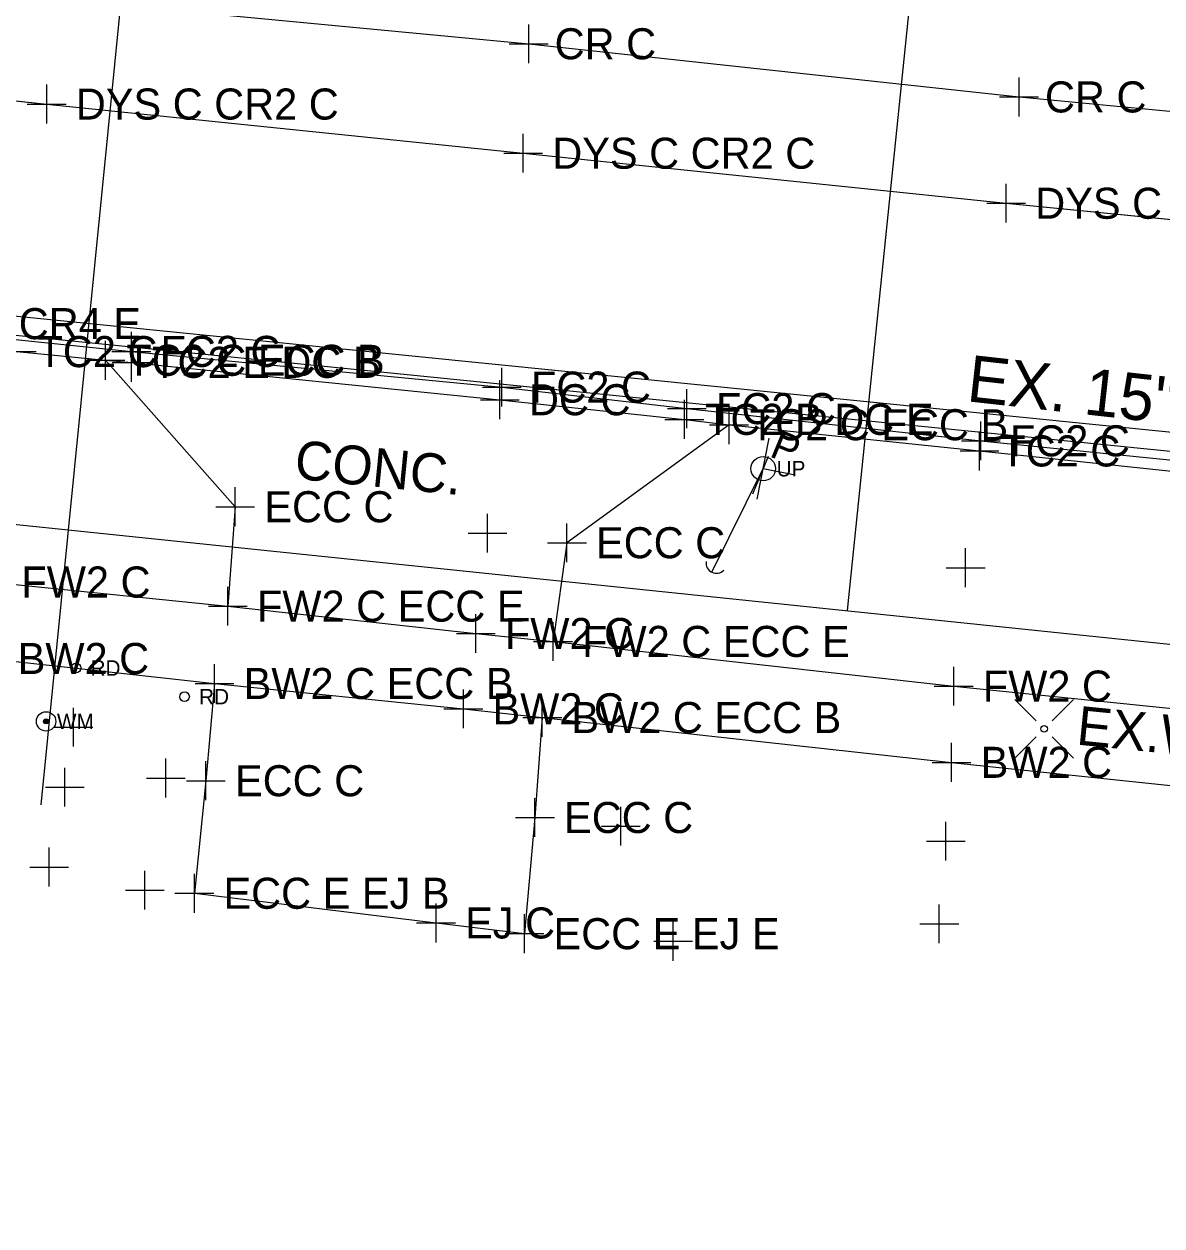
# Model space of a CAD drawing. Extents: x 1363693 to 1365209, y 422201 to 424153.
# Drawn here: x 1364416.6 to 1364475.3, y 423027.9 to 423089.8 of the extents above; entities that cross this region are included whole.
import ezdxf

# ---------------------------------------------------------------- set-up
doc = ezdxf.new("R2010")
doc.units = 0
for name, color, linetype in [('BASELINE-CL-RW', 7, 'Continuous'), ('DR_X_Cells', 7, 'Continuous'), ('DR_X_Storm_Sewer', 7, 'Continuous'), ('DR_X_Text', 7, 'Continuous'), ('O-ALGN-BASELINE-WERK-CL-RW', 7, 'Continuous'), ('O-ALGN-TEXT-BASELINE-WERK-CL-RW', 7, 'Continuous'), ('OWNERS', 7, 'Continuous'), ('PM_X_Channelizing_Line', 7, 'Continuous'), ('PM_X_CL_Double_Solid', 7, 'Continuous'), ('PV_X_Driveway', 7, 'Continuous'), ('PV_X_Joint', 7, 'Continuous'), ('RD_X_Text', 7, 'Continuous'), ('SN_X_Public', 7, 'Continuous'), ('SV_X_Control_Cells_Found', 7, 'Continuous'), ('SV_X_Original_Ground', 7, 'Continuous'), ('SV_X_Shot_Marker', 7, 'Continuous'), ('UT_X_Gas', 7, 'Continuous'), ('UT_X_Misc_Cells', 7, 'Continuous'), ('UT_X_Unknown_Cells', 7, 'Continuous'), ('UT_X_Water', 7, 'Continuous'), ('UT_X_Water_Text', 7, 'Continuous')]:
    doc.layers.add(name, color=color, linetype=linetype)

msp = doc.modelspace()

# ---------------------------------------------------------------- linework, layer by layer
at = {"layer": 'BASELINE-CL-RW'}
for p, q in [((1364422.164, 423072.41), (1364441.157, 423070.484)), ((1364441.157, 423070.484), (1364450.665, 423069.473))]:
    msp.add_line(p, q, dxfattribs=at)
for points in [[(1364392.436, 423075.559), (1364393.633, 423075.38), (1364394.492, 423075.323), (1364402.07, 423074.436), (1364405.122, 423074.099), (1364408.086, 423073.796), (1364416.253, 423072.963), (1364420.833, 423072.516), (1364422.164, 423072.41)], [(1364422.164, 423072.41), (1364441.157, 423070.484), (1364450.665, 423069.473)], [(1364450.665, 423069.473), (1364452.97, 423069.196), (1364465.884, 423067.845), (1364480.178, 423066.338), (1364481.77, 423066.165)]]:
    msp.add_lwpolyline(points, dxfattribs=at)
at = {"layer": 'DR_X_Cells'}
msp.add_line((1364452.076, 423061.596), (1364454.73, 423066.932), dxfattribs=at)
for centre in [(1364419.306, 423056.661), (1364424.902, 423055.183)]:
    msp.add_circle(centre, 0.25, dxfattribs=at)
at = {"layer": 'DR_X_Storm_Sewer'}
for points in [[(1364303.029, 423086.6), (1364405.322, 423075.89), (1364518.74, 423064.501), (1364619.101, 423057.097)], [(1364619.028, 423056.1), (1364518.653, 423063.505), (1364405.22, 423074.896), (1364302.925, 423085.605)]]:
    msp.add_lwpolyline(points, dxfattribs=at)
at = {"layer": 'O-ALGN-BASELINE-WERK-CL-RW'}
for points in [[(1364344.949, 423099.36), (1364369.026, 423096.77), (1364393.032, 423094.129), (1364418.879, 423091.081), (1364442.643, 423088.825), (1364467.917, 423086.086), (1364493.18, 423083.679), (1364518.018, 423081.408), (1364543.181, 423079.173), (1364568.054, 423076.965), (1364592.54, 423074.839), (1364617.51, 423072.5), (1364642.473, 423070.404), (1364666.864, 423068.234), (1364691.478, 423065.715)], [(1364343.743, 423093.638), (1364368.133, 423090.887), (1364392.938, 423088.335), (1364417.799, 423085.72), (1364442.358, 423083.187), (1364467.251, 423080.608), (1364492.435, 423078.122)]]:
    msp.add_lwpolyline(points, dxfattribs=at)
at = {"layer": 'O-ALGN-TEXT-BASELINE-WERK-CL-RW'}
for points in [[(1364340.452, 423069.065), (1364368.178, 423066.273), (1364384.936, 423064.254), (1364389.765, 423063.754), (1364414.994, 423061.092), (1364427.138, 423059.848), (1364439.916, 423058.438), (1364443.897, 423058.03), (1364464.55, 423055.729), (1364487.08, 423053.427), (1364489.404, 423053.105), (1364503.466, 423051.571), (1364514.482, 423050.313), (1364540.545, 423047.488)], [(1364339.859, 423065.236), (1364367.783, 423062.301), (1364384.494, 423060.372), (1364389.265, 423059.925), (1364414.803, 423057.151), (1364426.449, 423055.865), (1364439.276, 423054.559), (1364443.344, 423054.109), (1364464.439, 423051.8), (1364486.536, 423049.467), (1364488.893, 423049.193), (1364502.966, 423047.628), (1364513.925, 423046.335), (1364538.678, 423043.789), (1364546.621, 423042.922), (1364562.831, 423041.282), (1364588.618, 423038.565), (1364613.632, 423035.829), (1364636.734, 423033.399), (1364654.403, 423031.524), (1364663.186, 423030.492), (1364667.788, 423030.132), (1364684.443, 423028.278), (1364687.166, 423027.911)]]:
    msp.add_lwpolyline(points, dxfattribs=at)
at = {"layer": 'OWNERS'}
for points in [[(1364408.199, 423074.406), (1364422.163, 423072.974), (1364441.261, 423071.134), (1364450.796, 423070.027), (1364465.949, 423068.367), (1364481.805, 423066.764), (1364490.857, 423065.938), (1364512.182, 423064.134), (1364515.748, 423063.842)], [(1364420.833, 423072.516), (1364427.516, 423064.971), (1364427.138, 423059.848)], [(1364452.97, 423069.196), (1364444.614, 423063.115), (1364443.897, 423058.03)]]:
    msp.add_lwpolyline(points, dxfattribs=at)
at = {"layer": 'PM_X_Channelizing_Line'}
for p, q in [((1364392.938, 423088.335), (1364417.799, 423085.72)), ((1364417.799, 423085.72), (1364442.358, 423083.187)), ((1364442.358, 423083.187), (1364467.251, 423080.608)), ((1364467.251, 423080.608), (1364492.435, 423078.122))]:
    msp.add_line(p, q, dxfattribs=at)
at = {"layer": 'PM_X_CL_Double_Solid'}
for p, q in [((1364392.938, 423088.335), (1364417.799, 423085.72)), ((1364417.799, 423085.72), (1364442.358, 423083.187)), ((1364442.358, 423083.187), (1364467.251, 423080.608)), ((1364467.251, 423080.608), (1364492.435, 423078.122))]:
    msp.add_line(p, q, dxfattribs=at)
at = {"layer": 'PV_X_Driveway'}
for points in [[(1364426.449, 423055.865), (1364426.005, 423050.852), (1364425.408, 423045.054)], [(1364443.344, 423054.109), (1364442.964, 423048.957), (1364442.423, 423042.972)]]:
    msp.add_lwpolyline(points, dxfattribs=at)
at = {"layer": 'PV_X_Joint'}
for p, q in [((1364425.408, 423045.054), (1364437.866, 423043.524)), ((1364437.866, 423043.524), (1364442.423, 423042.972))]:
    msp.add_line(p, q, dxfattribs=at)
at = {"layer": 'SN_X_Public'}
for p, q in [((1364454.424, 423065.362), (1364455.036, 423068.502)), ((1364454.73, 423066.932), (1364456.3, 423066.626))]:
    msp.add_line(p, q, dxfattribs=at)
at = {"layer": 'SV_X_Control_Cells_Found'}
for p, q in [((1364467.704, 423055.033), (1364468.797, 423053.939)), ((1364469.631, 423053.939), (1364470.722, 423055.033)), ((1364467.704, 423052.014), (1364468.797, 423053.108)), ((1364469.631, 423053.108), (1364470.722, 423052.014))]:
    msp.add_line(p, q, dxfattribs=at)
msp.add_circle((1364469.214, 423053.529), 0.17, dxfattribs=at)
at = {"layer": 'SV_X_Original_Ground'}
for p, q in [((1364442.643, 423087.825), (1364442.643, 423089.825)), ((1364441.643, 423088.825), (1364443.643, 423088.825)), ((1364417.799, 423084.72), (1364417.799, 423086.72)), ((1364467.917, 423085.086), (1364467.917, 423087.086)), ((1364466.917, 423086.086), (1364468.917, 423086.086)), ((1364416.799, 423085.72), (1364418.799, 423085.72)), ((1364442.358, 423082.187), (1364442.358, 423084.187)), ((1364441.358, 423083.187), (1364443.358, 423083.187)), ((1364467.251, 423079.608), (1364467.251, 423081.608)), ((1364466.251, 423080.608), (1364468.251, 423080.608)), ((1364440.517, 423062.613), (1364440.517, 423064.613)), ((1364439.517, 423063.613), (1364441.517, 423063.613)), ((1364465.164, 423060.829), (1364465.164, 423062.829)), ((1364464.164, 423061.829), (1364466.164, 423061.829)), ((1364419.179, 423052.609), (1364419.179, 423054.609)), ((1364418.179, 423053.609), (1364420.179, 423053.609)), ((1364423.937, 423049.992), (1364423.937, 423051.992)), ((1364418.728, 423049.522), (1364418.728, 423051.522)), ((1364422.937, 423050.992), (1364424.937, 423050.992)), ((1364417.728, 423050.522), (1364419.728, 423050.522)), ((1364447.395, 423047.514), (1364447.395, 423049.514)), ((1364446.395, 423048.514), (1364448.395, 423048.514)), ((1364464.145, 423046.738), (1364464.145, 423048.738)), ((1364463.145, 423047.738), (1364465.145, 423047.738)), ((1364417.921, 423045.407), (1364417.921, 423047.407)), ((1364416.921, 423046.407), (1364418.921, 423046.407)), ((1364422.855, 423044.216), (1364422.855, 423046.216)), ((1364421.855, 423045.216), (1364423.855, 423045.216)), ((1364463.806, 423042.481), (1364463.806, 423044.481)), ((1364450.088, 423041.579), (1364450.088, 423043.579)), ((1364462.806, 423043.481), (1364464.806, 423043.481)), ((1364449.088, 423042.579), (1364451.088, 423042.579))]:
    msp.add_line(p, q, dxfattribs=at)
at = {"layer": 'SV_X_Shot_Marker'}
for p, q in [((1364422.163, 423071.974), (1364422.163, 423073.974)), ((1364415.253, 423072.963), (1364417.253, 423072.963)), ((1364420.833, 423071.516), (1364420.833, 423073.516)), ((1364421.163, 423072.974), (1364423.163, 423072.974)), ((1364422.164, 423071.41), (1364422.164, 423073.41)), ((1364419.833, 423072.516), (1364421.833, 423072.516)), ((1364421.164, 423072.41), (1364423.164, 423072.41)), ((1364441.261, 423070.134), (1364441.261, 423072.134)), ((1364440.261, 423071.134), (1364442.261, 423071.134)), ((1364441.157, 423069.484), (1364441.157, 423071.484)), ((1364440.157, 423070.484), (1364442.157, 423070.484)), ((1364450.796, 423069.027), (1364450.796, 423071.027)), ((1364449.796, 423070.027), (1364451.796, 423070.027)), ((1364450.665, 423068.473), (1364450.665, 423070.473)), ((1364452.97, 423068.196), (1364452.97, 423070.196)), ((1364449.665, 423069.473), (1364451.665, 423069.473)), ((1364465.949, 423067.367), (1364465.949, 423069.367)), ((1364451.97, 423069.196), (1364453.97, 423069.196)), ((1364465.884, 423066.845), (1364465.884, 423068.845)), ((1364464.949, 423068.367), (1364466.949, 423068.367)), ((1364464.884, 423067.845), (1364466.884, 423067.845)), ((1364427.516, 423063.971), (1364427.516, 423065.971)), ((1364426.516, 423064.971), (1364428.516, 423064.971)), ((1364444.614, 423062.115), (1364444.614, 423064.115)), ((1364443.614, 423063.115), (1364445.614, 423063.115)), ((1364427.138, 423058.848), (1364427.138, 423060.848)), ((1364426.138, 423059.848), (1364428.138, 423059.848)), ((1364439.916, 423057.438), (1364439.916, 423059.438)), ((1364443.897, 423057.03), (1364443.897, 423059.03)), ((1364438.916, 423058.438), (1364440.916, 423058.438)), ((1364442.897, 423058.03), (1364444.897, 423058.03)), ((1364426.449, 423054.865), (1364426.449, 423056.865)), ((1364464.55, 423054.729), (1364464.55, 423056.729)), ((1364425.449, 423055.865), (1364427.449, 423055.865)), ((1364463.55, 423055.729), (1364465.55, 423055.729)), ((1364439.276, 423053.559), (1364439.276, 423055.559)), ((1364443.344, 423053.109), (1364443.344, 423055.109)), ((1364438.276, 423054.559), (1364440.276, 423054.559)), ((1364442.344, 423054.109), (1364444.344, 423054.109)), ((1364464.439, 423050.8), (1364464.439, 423052.8)), ((1364426.005, 423049.852), (1364426.005, 423051.852)), ((1364463.439, 423051.8), (1364465.439, 423051.8)), ((1364425.005, 423050.852), (1364427.005, 423050.852)), ((1364442.964, 423047.957), (1364442.964, 423049.957)), ((1364441.964, 423048.957), (1364443.964, 423048.957)), ((1364425.408, 423044.054), (1364425.408, 423046.054)), ((1364424.408, 423045.054), (1364426.408, 423045.054)), ((1364437.866, 423042.524), (1364437.866, 423044.524)), ((1364442.423, 423041.972), (1364442.423, 423043.972)), ((1364436.866, 423043.524), (1364438.866, 423043.524)), ((1364441.423, 423042.972), (1364443.423, 423042.972))]:
    msp.add_line(p, q, dxfattribs=at)
at = {"layer": 'UT_X_Gas'}
msp.add_line((1364466.911, 423136.162), (1364459.054, 423059.627), dxfattribs=at)
msp.add_lwpolyline([(1363697.823, 423150.328), (1364024.78, 423111.733), (1364079.651, 423106.56), (1364321.815, 423073.856), (1364574.009, 423047.674), (1364582.932, 423046.282), (1364615.757, 423042.884), (1364684.796, 423035.164)], dxfattribs=at)
at = {"layer": 'UT_X_Unknown_Cells'}
for p, q in [((1364454.196, 423065.638), (1364454.999, 423067.583)), ((1364452.076, 423061.596), (1364454.73, 423066.932))]:
    msp.add_line(p, q, dxfattribs=at)
msp.add_circle((1364454.73, 423066.932), 0.63, dxfattribs=at)
msp.add_arc((1364452.31, 423062.062), 0.522, 170.60675, 317.54063, dxfattribs=at)
at = {"layer": 'UT_X_Water'}
msp.add_line((1364417.505, 423049.604), (1364423.601, 423110.842), dxfattribs=at)
for points in [[(1364417.65, 423053.977), (1364417.765, 423053.91), (1364417.765, 423053.91), (1364417.632, 423053.91)], [(1364417.632, 423053.91), (1364417.765, 423053.91), (1364417.765, 423053.91), (1364417.65, 423053.843)], [(1364417.698, 423054.025), (1364417.765, 423053.91), (1364417.765, 423053.91), (1364417.65, 423053.977)], [(1364417.65, 423053.843), (1364417.765, 423053.91), (1364417.765, 423053.91), (1364417.698, 423053.795)], [(1364417.765, 423054.043), (1364417.765, 423053.91), (1364417.765, 423053.91), (1364417.698, 423054.025)], [(1364417.698, 423053.795), (1364417.765, 423053.91), (1364417.765, 423053.91), (1364417.765, 423053.777)], [(1364417.832, 423054.025), (1364417.765, 423053.91), (1364417.765, 423053.91), (1364417.765, 423054.043)], [(1364417.88, 423053.977), (1364417.765, 423053.91), (1364417.765, 423053.91), (1364417.832, 423054.025)], [(1364417.898, 423053.91), (1364417.765, 423053.91), (1364417.765, 423053.91), (1364417.88, 423053.977)], [(1364417.765, 423053.777), (1364417.765, 423053.91), (1364417.765, 423053.91), (1364417.832, 423053.795)], [(1364417.832, 423053.795), (1364417.765, 423053.91), (1364417.765, 423053.91), (1364417.88, 423053.843)], [(1364417.88, 423053.843), (1364417.765, 423053.91), (1364417.765, 423053.91), (1364417.898, 423053.91)]]:
    msp.add_lwpolyline(points, close=True, dxfattribs=at)
msp.add_circle((1364417.765, 423053.91), 0.5, dxfattribs=at)

# ---------------------------------------------------------------- texts
at = {"layer": 'DR_X_Text'}
msp.add_text('EX. 15" STM.', height=2.4, rotation=353.66359, dxfattribs=at).set_placement((1364465.173, 423070.411))
for p in [(1364420.056, 423056.261), (1364425.652, 423054.783)]:
    msp.add_text('RD', height=0.8, dxfattribs=at).set_placement(p)
at = {"layer": 'RD_X_Text'}
for s, p in [('CONC.', (1364430.517, 423066.422)), ('EX.WALK', (1364470.833, 423052.721))]:
    msp.add_text(s, height=2, rotation=354.30306, dxfattribs=at).set_placement(p)
at = {"layer": 'SV_X_Original_Ground'}
for s, p in [('CR C', (1364443.98, 423088.025)), ('CR C', (1364469.254, 423085.286)), ('DYS C CR2 C', (1364419.299, 423084.92)), ('DYS C CR2 C', (1364443.858, 423082.387)), ('DYS C CR2 C', (1364468.751, 423079.808))]:
    msp.add_text(s, height=1.6, dxfattribs=at).set_placement(p)
at = {"layer": 'SV_X_Shot_Marker'}
for s, p in [('FC2 B CR4 E', (1364409.699, 423073.606)), ('TC2 C', (1364417.324, 423072.163)), ('FC2 C', (1364423.663, 423072.174)), ('TC2 C ECC B', (1364421.904, 423071.716)), ('TC2 E DC B', (1364423.235, 423071.61)), ('FC2 C', (1364442.761, 423070.334)), ('DC C', (1364442.657, 423069.684)), ('FC2 C', (1364452.296, 423069.227)), ('TC2 B DC E', (1364451.736, 423068.673)), ('TC2 C ECC B', (1364454.041, 423068.396)), ('TC2 C', (1364466.955, 423067.045)), ('FC2 C', (1364467.449, 423067.567)), ('ECC C', (1364429.016, 423064.171)), ('ECC C', (1364446.114, 423062.315)), ('FW2 C', (1364416.494, 423060.292)), ('FW2 C ECC E', (1364428.638, 423059.048)), ('FW2 C', (1364441.416, 423057.638)), ('FW2 C ECC E', (1364445.397, 423057.23)), ('BW2 C', (1364416.303, 423056.351)), ('BW2 C ECC B', (1364427.949, 423055.065)), ('FW2 C', (1364466.05, 423054.929)), ('BW2 C', (1364440.776, 423053.759)), ('BW2 C ECC B', (1364444.844, 423053.309)), ('BW2 C', (1364465.939, 423051)), ('ECC C', (1364427.505, 423050.052)), ('ECC C', (1364444.464, 423048.157)), ('ECC E EJ B', (1364426.908, 423044.254)), ('EJ C', (1364439.366, 423042.724)), ('ECC E EJ E', (1364443.923, 423042.172))]:
    msp.add_text(s, height=1.6, dxfattribs=at).set_placement(p)
at = {"layer": 'UT_X_Misc_Cells'}
msp.add_text('UP', height=0.8, dxfattribs=at).set_placement((1364455.419, 423066.532))
at = {"layer": 'UT_X_Unknown_Cells'}
msp.add_text('P', height=1.503, rotation=337.58271, dxfattribs=at).set_placement((1364454.999, 423067.583))
at = {"layer": 'UT_X_Water_Text'}
msp.add_text('WM', height=0.8, dxfattribs=at).set_placement((1364418.325, 423053.51))

doc.saveas('drawing.dxf')
